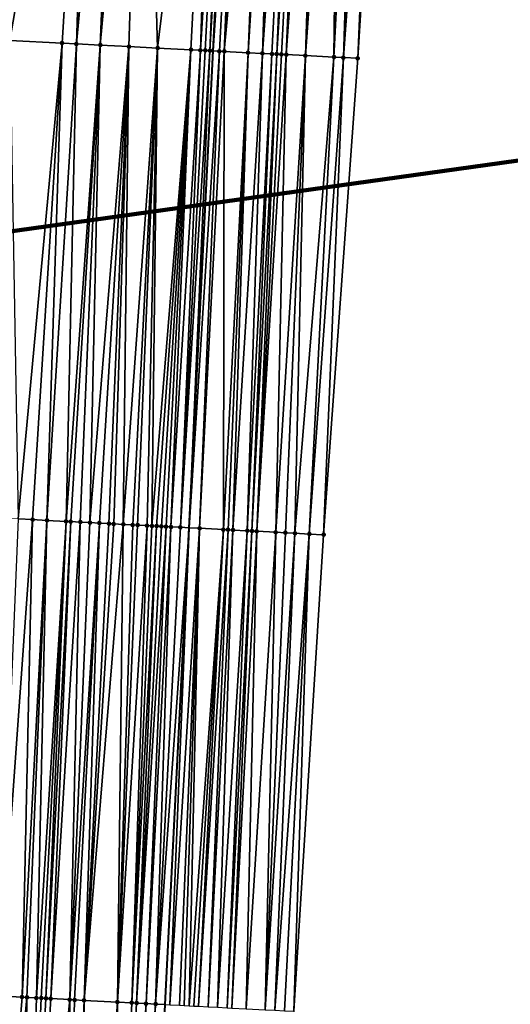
# Model space of a CAD drawing. Header units: feet. Extents: x 2004186 to 2014793, y 836912 to 864902.
# Tile 170 of 974: x 2010511 to 2010532, y 841769 to 841810. Entities that reach past the tile are written whole.
import ezdxf

# ---------------------------------------------------------------- set-up
doc = ezdxf.new("R2010")
doc.units = ezdxf.units.FT
doc.header["$LTSCALE"] = 100
doc.header["$MEASUREMENT"] = 0
for name, color, linetype, lineweight in [('EP_Travel Lane', 5, 'Continuous', 40), ('Notes', 4, 'Continuous', 0), ('Road Shots', 4, 'Continuous', 200), ('Road X-Section', 30, 'Continuous', 13)]:
    doc.layers.add(name, color=color, linetype=linetype, lineweight=lineweight)
doc.layers.add('I-77 SB_MM21-27-Surface-Border', color=7, linetype='Continuous')
doc.layers.add('I-77 SB_MM21-27-Surface-TIN', color=7, linetype='Continuous')

msp = doc.modelspace()

# ---------------------------------------------------------------- linework, layer by layer
at = {"layer": 'EP_Travel Lane'}
msp.add_polyline3d([(2010512.389956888, 841648.8604398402, 358.2527631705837), (2010513.059628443, 841668.8457007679, 358.6273583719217), (2010513.817168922, 841688.8283731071, 358.9902358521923), (2010514.664362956, 841708.8070385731, 359.3635789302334), (2010515.511542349, 841728.7853587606, 359.7578282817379), (2010516.40224822, 841748.5293330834, 360.1331206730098), (2010517.352439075, 841768.5183357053, 360.5391522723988), (2010518.366979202, 841788.4926020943, 360.9480341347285), (2010519.372874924, 841808.4726767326, 361.3052291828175), (2010520.369171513, 841828.4443629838, 361.6442191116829), (2010521.365498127, 841848.4166511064, 361.992101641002), (2010522.40383976, 841868.3528059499, 362.3405458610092), (2010523.537806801, 841888.276794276, 362.7361521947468), (2010524.726323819, 841908.2384196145, 363.0758949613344)], dxfattribs=at)
at = {"layer": 'I-77 SB_MM21-27-Surface-Border', "color": 3, "linetype": 'ByBlock', "lineweight": -2}
msp.add_polyline3d([(2010530.832939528, 841907.8877603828, 362.8346573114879), (2010530.272357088, 841887.8899247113, 362.4626457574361), (2010528.951062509, 841867.9996287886, 362.0951473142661), (2010527.093114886, 841848.1243017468, 361.7701368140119), (2010526.659667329, 841828.1230165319, 361.4076938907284), (2010525.427327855, 841808.1638303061, 361.0660562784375), (2010523.991211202, 841788.1999614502, 360.7262975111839), (2010522.752245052, 841768.2373724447, 360.3437606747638), (2010521.909171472, 841748.2382254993, 359.9364333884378), (2010521.254347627, 841728.5961471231, 359.5354573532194), (2010520.781033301, 841708.6052999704, 359.1347126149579), (2010520.10783213, 841688.621179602, 358.7488459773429), (2010519.434573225, 841668.6353454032, 358.3867053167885), (2010518.361549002, 841648.6632132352, 358.0293254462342)], dxfattribs=at)
at = {"layer": 'I-77 SB_MM21-27-Surface-TIN', "color": 128, "linetype": 'ByBlock', "lineweight": -2}
for points in [[(2010514.275909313, 841828.7575019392, 361.7608881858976), (2010510.880406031, 841828.9323105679, 361.8072283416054), (2010510.846460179, 841808.9110539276, 361.4477059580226)], [(2010514.275909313, 841828.7575019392, 361.7608881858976), (2010510.846460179, 841808.9110539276, 361.4477059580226), (2010513.043549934, 841808.7979307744, 361.4201624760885)], [(2010514.275909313, 841828.7575019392, 361.7608881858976), (2010513.043549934, 841808.7979307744, 361.4201624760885), (2010513.642757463, 841808.7671028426, 361.41129730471)], [(2010515.474325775, 841828.6958732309, 361.7404014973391), (2010514.275909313, 841828.7575019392, 361.7608881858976), (2010513.642757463, 841808.7671028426, 361.41129730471)], [(2010515.474325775, 841828.6958732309, 361.7404014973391), (2010513.642757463, 841808.7671028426, 361.41129730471), (2010514.641440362, 841808.7157941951, 361.3924776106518)], [(2010516.473009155, 841828.6445738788, 361.7198346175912), (2010515.474325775, 841828.6958732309, 361.7404014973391), (2010514.641440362, 841808.7157941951, 361.3924776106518)], [(2010516.473009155, 841828.6445738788, 361.7198346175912), (2010514.641440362, 841808.7157941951, 361.3924776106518), (2010515.83986059, 841808.6542383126, 361.369071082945)], [(2010516.473009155, 841828.6445738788, 361.7198346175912), (2010515.83986059, 841808.6542383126, 361.369071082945), (2010517.038282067, 841808.5927065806, 361.3442934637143)], [(2010519.469054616, 841828.490585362, 361.6635934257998), (2010516.473009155, 841828.6445738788, 361.7198346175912), (2010517.038282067, 841808.5927065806, 361.3442934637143)], [(2010519.469054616, 841828.490585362, 361.6635934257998), (2010517.038282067, 841808.5927065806, 361.3442934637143), (2010518.43643568, 841808.5208271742, 361.3206312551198)], [(2010519.469054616, 841828.490585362, 361.6635934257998), (2010518.43643568, 841808.5208271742, 361.3206312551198), (2010518.835912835, 841808.5003809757, 361.3087170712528)], [(2010520.068267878, 841828.4598682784, 361.6474796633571), (2010519.469054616, 841828.490585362, 361.6635934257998), (2010518.835912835, 841808.5003809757, 361.3087170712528)], [(2010520.068267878, 841828.4598682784, 361.6474796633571), (2010518.835912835, 841808.5003809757, 361.3087170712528), (2010519.035649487, 841808.4901206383, 361.3048741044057)], [(2010520.068267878, 841828.4598682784, 361.6474796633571), (2010519.035649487, 841808.4901206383, 361.3048741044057), (2010519.235383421, 841808.4798077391, 361.30401520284)], [(2010520.268003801, 841828.44959385, 361.6442448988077), (2010520.068267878, 841828.4598682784, 361.6474796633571), (2010519.235383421, 841808.4798077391, 361.30401520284)], [(2010520.268003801, 841828.44959385, 361.6442448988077), (2010519.235383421, 841808.4798077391, 361.30401520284), (2010520.369171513, 841828.4443629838, 361.6442191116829)], [(2010519.235383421, 841808.4798077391, 361.30401520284), (2010519.372874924, 841808.4726767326, 361.3052291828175), (2010520.369171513, 841828.4443629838, 361.6442191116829)], [(2010520.667470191, 841828.4289394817, 361.6441430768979), (2010520.369171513, 841828.4443629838, 361.6442191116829), (2010519.372874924, 841808.4726767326, 361.3052291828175)], [(2010520.667470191, 841828.4289394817, 361.6441430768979), (2010519.372874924, 841808.4726767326, 361.3052291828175), (2010519.634846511, 841808.4590895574, 361.3075422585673)], [(2010520.667470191, 841828.4289394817, 361.6441430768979), (2010519.634846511, 841808.4590895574, 361.3075422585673), (2010519.834581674, 841808.4488004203, 361.3053343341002)], [(2010520.867204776, 841828.4186391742, 361.6424701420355), (2010520.667470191, 841828.4289394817, 361.6441430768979), (2010519.834581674, 841808.4488004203, 361.3053343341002)], [(2010521.666156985, 841828.3777061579, 361.6195913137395), (2010520.867204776, 841828.4186391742, 361.6424701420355), (2010519.834581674, 841808.4488004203, 361.3053343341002)], [(2010521.666156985, 841828.3777061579, 361.6195913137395), (2010519.834581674, 841808.4488004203, 361.3053343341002), (2010520.833276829, 841808.3977287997, 361.2730579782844)], [(2010522.065632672, 841828.3572315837, 361.6086386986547), (2010521.666156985, 841828.3777061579, 361.6195913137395), (2010520.833276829, 841808.3977287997, 361.2730579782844)], [(2010522.065632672, 841828.3572315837, 361.6086386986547), (2010520.833276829, 841808.3977287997, 361.2730579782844), (2010521.432497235, 841808.3671498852, 361.2500554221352)], [(2010522.864590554, 841828.3164082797, 361.5791385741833), (2010522.065632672, 841828.3572315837, 361.6086386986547), (2010521.432497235, 841808.3671498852, 361.2500554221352)], [(2010522.864590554, 841828.3164082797, 361.5791385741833), (2010521.432497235, 841808.3671498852, 361.2500554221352), (2010521.831975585, 841808.34672681, 361.2368284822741)], [(2010522.864590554, 841828.3164082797, 361.5791385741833), (2010521.831975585, 841808.34672681, 361.2368284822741), (2010522.031718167, 841808.3365811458, 361.2264752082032)], [(2010523.264076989, 841828.2961415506, 361.5556422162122), (2010522.864590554, 841828.3164082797, 361.5791385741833), (2010522.031718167, 841808.3365811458, 361.2264752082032)], [(2010523.264076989, 841828.2961415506, 361.5556422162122), (2010522.031718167, 841808.3365811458, 361.2264752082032), (2010522.231465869, 841808.326534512, 361.2104996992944)], [(2010523.264076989, 841828.2961415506, 361.5556422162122), (2010522.231465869, 841808.326534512, 361.2104996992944), (2010522.431210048, 841808.3164197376, 361.1983927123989)], [(2010523.863298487, 841828.2655837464, 361.5299157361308), (2010523.264076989, 841828.2961415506, 361.5556422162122), (2010522.431210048, 841808.3164197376, 361.1983927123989)], [(2010523.863298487, 841828.2655837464, 361.5299157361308), (2010522.431210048, 841808.3164197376, 361.1983927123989), (2010523.23017726, 841808.2757768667, 361.1603981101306)], [(2010524.262779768, 841828.2452173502, 361.512434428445), (2010523.863298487, 841828.2655837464, 361.5299157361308), (2010523.23017726, 841808.2757768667, 361.1603981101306)], [(2010524.662263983, 841828.2249076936, 361.4915288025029), (2010524.262779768, 841828.2452173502, 361.512434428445), (2010523.23017726, 841808.2757768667, 361.1603981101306)], [(2010524.662263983, 841828.2249076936, 361.4915288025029), (2010523.23017726, 841808.2757768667, 361.1603981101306), (2010524.428622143, 841808.2146977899, 361.1099220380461)], [(2010525.461221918, 841828.1840853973, 361.4619678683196), (2010524.662263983, 841828.2249076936, 361.4915288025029), (2010524.428622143, 841808.2146977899, 361.1099220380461)], [(2010525.461221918, 841828.1840853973, 361.4619678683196), (2010524.428622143, 841808.2146977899, 361.1099220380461), (2010524.828105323, 841808.194368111, 361.091392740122)], [(2010525.860699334, 841828.1636442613, 361.4489972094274), (2010525.461221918, 841828.1840853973, 361.4619678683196), (2010524.828105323, 841808.194368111, 361.091392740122)], [(2010526.260182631, 841828.1433168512, 361.4291630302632), (2010525.860699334, 841828.1636442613, 361.4489972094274), (2010524.828105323, 841808.194368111, 361.091392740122)], [(2010526.260182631, 841828.1433168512, 361.4291630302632), (2010524.828105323, 841808.194368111, 361.091392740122), (2010525.427327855, 841808.1638303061, 361.0660562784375)], [(2010526.260182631, 841828.1433168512, 361.4291630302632), (2010525.427327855, 841808.1638303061, 361.0660562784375), (2010526.659667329, 841828.1230165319, 361.4076938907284)], [(2010513.043549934, 841808.7979307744, 361.4201624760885), (2010510.846460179, 841808.9110539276, 361.4477059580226), (2010511.208503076, 841788.8650726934, 361.0674045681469)], [(2010513.043549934, 841808.7979307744, 361.4201624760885), (2010511.208503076, 841788.8650726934, 361.0674045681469), (2010511.807692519, 841788.8338956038, 361.0580866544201)], [(2010513.043549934, 841808.7979307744, 361.4201624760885), (2010511.807692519, 841788.8338956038, 361.0580866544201), (2010512.406881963, 841788.8027185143, 361.0559677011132)], [(2010513.642757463, 841808.7671028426, 361.41129730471), (2010513.043549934, 841808.7979307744, 361.4201624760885), (2010512.406881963, 841788.8027185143, 361.0559677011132)], [(2010513.642757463, 841808.7671028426, 361.41129730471), (2010512.406881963, 841788.8027185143, 361.0559677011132), (2010513.205801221, 841788.7611490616, 361.0348346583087)], [(2010514.641440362, 841808.7157941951, 361.3924776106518), (2010513.642757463, 841808.7671028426, 361.41129730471), (2010513.205801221, 841788.7611490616, 361.0348346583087)], [(2010514.641440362, 841808.7157941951, 361.3924776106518), (2010513.205801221, 841788.7611490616, 361.0348346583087), (2010513.405531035, 841788.7507566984, 361.0320125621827)], [(2010514.641440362, 841808.7157941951, 361.3924776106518), (2010513.405531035, 841788.7507566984, 361.0320125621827), (2010513.804990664, 841788.7299719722, 361.0302194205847)], [(2010514.641440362, 841808.7157941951, 361.3924776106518), (2010513.804990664, 841788.7299719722, 361.0302194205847), (2010514.204450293, 841788.7091872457, 361.0230164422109)], [(2010515.83986059, 841808.6542383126, 361.369071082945), (2010514.641440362, 841808.7157941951, 361.3924776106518), (2010514.204450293, 841788.7091872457, 361.0230164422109)], [(2010515.83986059, 841808.6542383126, 361.369071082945), (2010514.204450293, 841788.7091872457, 361.0230164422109), (2010514.603909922, 841788.6884025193, 361.0136052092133)], [(2010515.83986059, 841808.6542383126, 361.369071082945), (2010514.603909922, 841788.6884025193, 361.0136052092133), (2010515.003369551, 841788.6676177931, 361.0118531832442)], [(2010515.83986059, 841808.6542383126, 361.369071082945), (2010515.003369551, 841788.6676177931, 361.0118531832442), (2010515.203099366, 841788.65722543, 361.0088675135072)], [(2010515.83986059, 841808.6542383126, 361.369071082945), (2010515.203099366, 841788.65722543, 361.0088675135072), (2010515.602558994, 841788.6364407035, 360.9971685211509)], [(2010517.038282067, 841808.5927065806, 361.3442934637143), (2010515.83986059, 841808.6542383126, 361.369071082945), (2010515.602558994, 841788.6364407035, 360.9971685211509)], [(2010517.038282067, 841808.5927065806, 361.3442934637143), (2010515.602558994, 841788.6364407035, 360.9971685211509), (2010516.002018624, 841788.6156559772, 360.9880400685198)], [(2010517.038282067, 841808.5927065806, 361.3442934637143), (2010516.002018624, 841788.6156559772, 360.9880400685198), (2010516.201748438, 841788.605263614, 360.9796222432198)], [(2010517.038282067, 841808.5927065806, 361.3442934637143), (2010516.201748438, 841788.605263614, 360.9796222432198), (2010516.601208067, 841788.5844788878, 360.9708266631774)], [(2010517.038282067, 841808.5927065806, 361.3442934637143), (2010516.601208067, 841788.5844788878, 360.9708266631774), (2010516.800937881, 841788.5740865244, 360.9685744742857)], [(2010518.43643568, 841808.5208271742, 361.3206312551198), (2010517.038282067, 841808.5927065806, 361.3442934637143), (2010516.800937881, 841788.5740865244, 360.9685744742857)], [(2010518.43643568, 841808.5208271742, 361.3206312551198), (2010516.800937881, 841788.5740865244, 360.9685744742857), (2010517.000667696, 841788.5636941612, 360.9688775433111)], [(2010518.43643568, 841808.5208271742, 361.3206312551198), (2010517.000667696, 841788.5636941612, 360.9688775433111), (2010517.20039751, 841788.5533017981, 360.9719009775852)], [(2010518.43643568, 841808.5208271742, 361.3206312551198), (2010517.20039751, 841788.5533017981, 360.9719009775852), (2010517.400127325, 841788.542909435, 360.9724734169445)], [(2010518.43643568, 841808.5208271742, 361.3206312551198), (2010517.400127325, 841788.542909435, 360.9724734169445), (2010517.59985714, 841788.5325170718, 360.9706297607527)], [(2010518.835912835, 841808.5003809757, 361.3087170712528), (2010518.43643568, 841808.5208271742, 361.3206312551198), (2010517.59985714, 841788.5325170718, 360.9706297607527)], [(2010518.835912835, 841808.5003809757, 361.3087170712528), (2010517.59985714, 841788.5325170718, 360.9706297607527), (2010517.999316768, 841788.5117323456, 360.9601705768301)], [(2010519.035649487, 841808.4901206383, 361.3048741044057), (2010518.835912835, 841808.5003809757, 361.3087170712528), (2010517.999316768, 841788.5117323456, 360.9601705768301)], [(2010519.235383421, 841808.4798077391, 361.30401520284), (2010519.035649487, 841808.4901206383, 361.3048741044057), (2010517.999316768, 841788.5117323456, 360.9601705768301)], [(2010519.235383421, 841808.4798077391, 361.30401520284), (2010517.999316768, 841788.5117323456, 360.9601705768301), (2010518.366979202, 841788.4926020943, 360.9480341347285)], [(2010519.235383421, 841808.4798077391, 361.30401520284), (2010518.366979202, 841788.4926020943, 360.9480341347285), (2010519.372874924, 841808.4726767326, 361.3052291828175)], [(2010519.634846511, 841808.4590895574, 361.3075422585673), (2010519.372874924, 841808.4726767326, 361.3052291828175), (2010518.366979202, 841788.4926020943, 360.9480341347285)], [(2010519.634846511, 841808.4590895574, 361.3075422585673), (2010518.366979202, 841788.4926020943, 360.9480341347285), (2010518.798236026, 841788.4701628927, 360.9337984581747)], [(2010519.834581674, 841808.4488004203, 361.3053343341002), (2010519.634846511, 841808.4590895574, 361.3075422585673), (2010518.798236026, 841788.4701628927, 360.9337984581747)], [(2010519.834581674, 841808.4488004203, 361.3053343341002), (2010518.798236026, 841788.4701628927, 360.9337984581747), (2010519.796885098, 841788.4182010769, 360.8922399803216)], [(2010520.833276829, 841808.3977287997, 361.2730579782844), (2010519.834581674, 841808.4488004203, 361.3053343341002), (2010519.796885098, 841788.4182010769, 360.8922399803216)], [(2010520.833276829, 841808.3977287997, 361.2730579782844), (2010519.796885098, 841788.4182010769, 360.8922399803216), (2010519.996614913, 841788.4078087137, 360.8825547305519)], [(2010520.833276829, 841808.3977287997, 361.2730579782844), (2010519.996614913, 841788.4078087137, 360.8825547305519), (2010520.196344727, 841788.3974163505, 360.8772987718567)], [(2010521.432497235, 841808.3671498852, 361.2500554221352), (2010520.833276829, 841808.3977287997, 361.2730579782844), (2010520.196344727, 841788.3974163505, 360.8772987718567)], [(2010521.432497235, 841808.3671498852, 361.2500554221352), (2010520.196344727, 841788.3974163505, 360.8772987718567), (2010520.795534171, 841788.366239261, 360.8764575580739)], [(2010521.831975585, 841808.34672681, 361.2368284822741), (2010521.432497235, 841808.3671498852, 361.2500554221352), (2010520.795534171, 841788.366239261, 360.8764575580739)], [(2010521.831975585, 841808.34672681, 361.2368284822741), (2010520.795534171, 841788.366239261, 360.8764575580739), (2010520.995263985, 841788.3558468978, 360.8717587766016)], [(2010522.031718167, 841808.3365811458, 361.2264752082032), (2010521.831975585, 841808.34672681, 361.2368284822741), (2010520.995263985, 841788.3558468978, 360.8717587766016)], [(2010522.031718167, 841808.3365811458, 361.2264752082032), (2010520.995263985, 841788.3558468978, 360.8717587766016), (2010521.1949938, 841788.3454545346, 360.8640181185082)], [(2010522.231465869, 841808.326534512, 361.2104996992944), (2010522.031718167, 841808.3365811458, 361.2264752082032), (2010521.1949938, 841788.3454545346, 360.8640181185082)], [(2010522.431210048, 841808.3164197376, 361.1983927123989), (2010522.231465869, 841808.326534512, 361.2104996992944), (2010521.1949938, 841788.3454545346, 360.8640181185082)], [(2010522.431210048, 841808.3164197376, 361.1983927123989), (2010521.1949938, 841788.3454545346, 360.8640181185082), (2010521.993913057, 841788.3038850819, 360.8144881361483)], [(2010523.23017726, 841808.2757768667, 361.1603981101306), (2010522.431210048, 841808.3164197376, 361.1983927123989), (2010521.993913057, 841788.3038850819, 360.8144881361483)], [(2010523.23017726, 841808.2757768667, 361.1603981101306), (2010521.993913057, 841788.3038850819, 360.8144881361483), (2010522.393372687, 841788.2831003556, 360.7967297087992)], [(2010523.23017726, 841808.2757768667, 361.1603981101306), (2010522.393372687, 841788.2831003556, 360.7967297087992), (2010522.792832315, 841788.2623156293, 360.7727140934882)], [(2010524.428622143, 841808.2146977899, 361.1099220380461), (2010523.23017726, 841808.2757768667, 361.1603981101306), (2010522.792832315, 841788.2623156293, 360.7727140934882)], [(2010524.428622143, 841808.2146977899, 361.1099220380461), (2010522.792832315, 841788.2623156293, 360.7727140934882), (2010523.392021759, 841788.2311385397, 360.7533687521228)], [(2010524.828105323, 841808.194368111, 361.091392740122), (2010524.428622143, 841808.2146977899, 361.1099220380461), (2010523.392021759, 841788.2311385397, 360.7533687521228)], [(2010524.828105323, 841808.194368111, 361.091392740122), (2010523.392021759, 841788.2311385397, 360.7533687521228), (2010523.991211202, 841788.1999614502, 360.7262975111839)], [(2010524.828105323, 841808.194368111, 361.091392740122), (2010523.991211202, 841788.1999614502, 360.7262975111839), (2010525.427327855, 841808.1638303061, 361.0660562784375)], [(2010511.807692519, 841788.8338956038, 361.0580866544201), (2010511.208503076, 841788.8650726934, 361.0674045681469), (2010510.368996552, 841768.8816989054, 360.6766401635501)], [(2010511.807692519, 841788.8338956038, 361.0580866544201), (2010510.368996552, 841768.8816989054, 360.6766401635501), (2010511.367645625, 841768.8297370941, 360.6614605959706)], [(2010512.406881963, 841788.8027185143, 361.0559677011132), (2010511.807692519, 841788.8338956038, 361.0580866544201), (2010511.367645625, 841768.8297370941, 360.6614605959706)], [(2010512.406881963, 841788.8027185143, 361.0559677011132), (2010511.367645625, 841768.8297370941, 360.6614605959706), (2010511.567375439, 841768.8193447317, 360.6568421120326)], [(2010512.406881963, 841788.8027185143, 361.0559677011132), (2010511.567375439, 841768.8193447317, 360.6568421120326), (2010511.966835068, 841768.7985600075, 360.652011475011)], [(2010513.205801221, 841788.7611490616, 361.0348346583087), (2010512.406881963, 841788.8027185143, 361.0559677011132), (2010511.966835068, 841768.7985600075, 360.652011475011)], [(2010513.205801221, 841788.7611490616, 361.0348346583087), (2010511.966835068, 841768.7985600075, 360.652011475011), (2010512.166564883, 841768.7881676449, 360.6438324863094)], [(2010513.205801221, 841788.7611490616, 361.0348346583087), (2010512.166564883, 841768.7881676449, 360.6438324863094), (2010512.366294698, 841768.7777752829, 360.6395193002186)], [(2010513.405531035, 841788.7507566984, 361.0320125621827), (2010513.205801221, 841788.7611490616, 361.0348346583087), (2010512.366294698, 841768.7777752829, 360.6395193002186)], [(2010513.405531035, 841788.7507566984, 361.0320125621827), (2010512.366294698, 841768.7777752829, 360.6395193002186), (2010512.566024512, 841768.7673829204, 360.6402040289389)], [(2010513.804990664, 841788.7299719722, 361.0302194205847), (2010513.405531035, 841788.7507566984, 361.0320125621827), (2010512.566024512, 841768.7673829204, 360.6402040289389)], [(2010513.804990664, 841788.7299719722, 361.0302194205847), (2010512.566024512, 841768.7673829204, 360.6402040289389), (2010513.36494377, 841768.7258134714, 360.6265648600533)], [(2010514.204450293, 841788.7091872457, 361.0230164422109), (2010513.804990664, 841788.7299719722, 361.0302194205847), (2010513.36494377, 841768.7258134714, 360.6265648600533)], [(2010514.603909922, 841788.6884025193, 361.0136052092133), (2010514.204450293, 841788.7091872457, 361.0230164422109), (2010513.36494377, 841768.7258134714, 360.6265648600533)], [(2010514.603909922, 841788.6884025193, 361.0136052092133), (2010513.36494377, 841768.7258134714, 360.6265648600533), (2010513.564673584, 841768.715421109, 360.6215867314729)], [(2010514.603909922, 841788.6884025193, 361.0136052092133), (2010513.564673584, 841768.715421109, 360.6215867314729), (2010513.964133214, 841768.6946363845, 360.6170248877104)], [(2010515.003369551, 841788.6676177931, 361.0118531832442), (2010514.603909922, 841788.6884025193, 361.0136052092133), (2010513.964133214, 841768.6946363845, 360.6170248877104)], [(2010515.203099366, 841788.65722543, 361.0088675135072), (2010515.003369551, 841788.6676177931, 361.0118531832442), (2010513.964133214, 841768.6946363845, 360.6170248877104)], [(2010515.602558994, 841788.6364407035, 360.9971685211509), (2010515.203099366, 841788.65722543, 361.0088675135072), (2010513.964133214, 841768.6946363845, 360.6170248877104)], [(2010515.602558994, 841788.6364407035, 360.9971685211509), (2010513.964133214, 841768.6946363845, 360.6170248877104), (2010515.362241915, 841768.6218898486, 360.5877065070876)], [(2010516.002018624, 841788.6156559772, 360.9880400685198), (2010515.602558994, 841788.6364407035, 360.9971685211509), (2010515.362241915, 841768.6218898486, 360.5877065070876)], [(2010516.201748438, 841788.605263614, 360.9796222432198), (2010516.002018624, 841788.6156559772, 360.9880400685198), (2010515.362241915, 841768.6218898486, 360.5877065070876)], [(2010516.601208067, 841788.5844788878, 360.9708266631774), (2010516.201748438, 841788.605263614, 360.9796222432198), (2010515.362241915, 841768.6218898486, 360.5877065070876)], [(2010516.601208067, 841788.5844788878, 360.9708266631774), (2010515.362241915, 841768.6218898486, 360.5877065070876), (2010515.961431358, 841768.590712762, 360.5758699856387)], [(2010516.800937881, 841788.5740865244, 360.9685744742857), (2010516.601208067, 841788.5844788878, 360.9708266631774), (2010515.961431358, 841768.590712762, 360.5758699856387)], [(2010517.000667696, 841788.5636941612, 360.9688775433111), (2010516.800937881, 841788.5740865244, 360.9685744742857), (2010515.961431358, 841768.590712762, 360.5758699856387)], [(2010517.000667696, 841788.5636941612, 360.9688775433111), (2010515.961431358, 841768.590712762, 360.5758699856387), (2010516.161161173, 841768.5803203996, 360.5707767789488)], [(2010517.20039751, 841788.5533017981, 360.9719009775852), (2010517.000667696, 841788.5636941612, 360.9688775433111), (2010516.161161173, 841768.5803203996, 360.5707767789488)], [(2010517.400127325, 841788.542909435, 360.9724734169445), (2010517.20039751, 841788.5533017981, 360.9719009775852), (2010516.161161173, 841768.5803203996, 360.5707767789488)], [(2010517.400127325, 841788.542909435, 360.9724734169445), (2010516.161161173, 841768.5803203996, 360.5707767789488), (2010516.560620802, 841768.559535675, 360.5654295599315)], [(2010517.59985714, 841788.5325170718, 360.9706297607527), (2010517.400127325, 841788.542909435, 360.9724734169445), (2010516.560620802, 841768.559535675, 360.5654295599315)], [(2010517.59985714, 841788.5325170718, 360.9706297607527), (2010516.560620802, 841768.559535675, 360.5654295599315), (2010516.960080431, 841768.5387509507, 360.5506672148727)], [(2010517.999316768, 841788.5117323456, 360.9601705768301), (2010517.59985714, 841788.5325170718, 360.9706297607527), (2010516.960080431, 841768.5387509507, 360.5506672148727)], [(2010517.999316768, 841788.5117323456, 360.9601705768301), (2010516.960080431, 841768.5387509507, 360.5506672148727), (2010518.366979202, 841788.4926020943, 360.9480341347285)], [(2010516.960080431, 841768.5387509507, 360.5506672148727), (2010517.352439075, 841768.5183357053, 360.5391522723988), (2010518.366979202, 841788.4926020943, 360.9480341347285)], [(2010517.35954006, 841768.5179662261, 360.5389438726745), (2010518.366979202, 841788.4926020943, 360.9480341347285), (2010517.352439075, 841768.5183357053, 360.5391522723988)], [(2010517.559269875, 841768.5075738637, 360.5359868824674), (2010518.366979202, 841788.4926020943, 360.9480341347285), (2010517.35954006, 841768.5179662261, 360.5389438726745)], [(2010518.798236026, 841788.4701628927, 360.9337984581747), (2010518.366979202, 841788.4926020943, 360.9480341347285), (2010517.559269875, 841768.5075738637, 360.5359868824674)], [(2010518.798236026, 841788.4701628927, 360.9337984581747), (2010517.559269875, 841768.5075738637, 360.5359868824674), (2010517.958729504, 841768.4867891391, 360.5361142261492)], [(2010518.798236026, 841788.4701628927, 360.9337984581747), (2010517.958729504, 841768.4867891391, 360.5361142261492), (2010518.158459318, 841768.4763967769, 360.5337857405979)], [(2010518.798236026, 841788.4701628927, 360.9337984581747), (2010518.158459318, 841768.4763967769, 360.5337857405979), (2010518.358189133, 841768.4660044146, 360.5255385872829)], [(2010519.796885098, 841788.4182010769, 360.8922399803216), (2010518.798236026, 841788.4701628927, 360.9337984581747), (2010518.358189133, 841768.4660044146, 360.5255385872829)], [(2010519.796885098, 841788.4182010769, 360.8922399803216), (2010518.358189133, 841768.4660044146, 360.5255385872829), (2010518.557918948, 841768.4556120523, 360.5124703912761)], [(2010519.796885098, 841788.4182010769, 360.8922399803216), (2010518.557918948, 841768.4556120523, 360.5124703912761), (2010518.757648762, 841768.4452196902, 360.502880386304)], [(2010519.996614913, 841788.4078087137, 360.8825547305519), (2010519.796885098, 841788.4182010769, 360.8922399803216), (2010518.757648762, 841768.4452196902, 360.502880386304)], [(2010519.996614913, 841788.4078087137, 360.8825547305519), (2010518.757648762, 841768.4452196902, 360.502880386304), (2010519.157108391, 841768.4244349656, 360.4917606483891)], [(2010520.196344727, 841788.3974163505, 360.8772987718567), (2010519.996614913, 841788.4078087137, 360.8825547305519), (2010519.157108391, 841768.4244349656, 360.4917606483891)], [(2010520.196344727, 841788.3974163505, 360.8772987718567), (2010519.157108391, 841768.4244349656, 360.4917606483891), (2010519.55656802, 841768.4036502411, 360.4756296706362)], [(2010520.795534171, 841788.366239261, 360.8764575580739), (2010520.196344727, 841788.3974163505, 360.8772987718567), (2010519.55656802, 841768.4036502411, 360.4756296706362)], [(2010520.795534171, 841788.366239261, 360.8764575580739), (2010519.55656802, 841768.4036502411, 360.4756296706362), (2010519.956027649, 841768.3828655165, 360.4689920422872)], [(2010520.995263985, 841788.3558468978, 360.8717587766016), (2010520.795534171, 841788.366239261, 360.8764575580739), (2010519.956027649, 841768.3828655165, 360.4689920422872)], [(2010520.995263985, 841788.3558468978, 360.8717587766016), (2010519.956027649, 841768.3828655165, 360.4689920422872), (2010520.155757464, 841768.3724731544, 360.4593560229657)], [(2010521.1949938, 841788.3454545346, 360.8640181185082), (2010520.995263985, 841788.3558468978, 360.8717587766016), (2010520.155757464, 841768.3724731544, 360.4593560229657)], [(2010521.1949938, 841788.3454545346, 360.8640181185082), (2010520.155757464, 841768.3724731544, 360.4593560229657), (2010520.754946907, 841768.3412960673, 360.426952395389)], [(2010521.993913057, 841788.3038850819, 360.8144881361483), (2010521.1949938, 841788.3454545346, 360.8640181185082), (2010520.754946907, 841768.3412960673, 360.426952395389)], [(2010521.993913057, 841788.3038850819, 360.8144881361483), (2010520.754946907, 841768.3412960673, 360.426952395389), (2010521.553866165, 841768.2997266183, 360.3913284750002)], [(2010522.393372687, 841788.2831003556, 360.7967297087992), (2010521.993913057, 841788.3038850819, 360.8144881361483), (2010521.553866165, 841768.2997266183, 360.3913284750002)], [(2010522.792832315, 841788.2623156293, 360.7727140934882), (2010522.393372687, 841788.2831003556, 360.7967297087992), (2010521.553866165, 841768.2997266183, 360.3913284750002)], [(2010522.792832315, 841788.2623156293, 360.7727140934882), (2010521.553866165, 841768.2997266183, 360.3913284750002), (2010521.953325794, 841768.2789418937, 360.3782746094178)], [(2010523.392021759, 841788.2311385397, 360.7533687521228), (2010522.792832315, 841788.2623156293, 360.7727140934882), (2010521.953325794, 841768.2789418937, 360.3782746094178)], [(2010523.392021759, 841788.2311385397, 360.7533687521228), (2010521.953325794, 841768.2789418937, 360.3782746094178), (2010522.352785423, 841768.2581571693, 360.3598207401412)], [(2010523.392021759, 841788.2311385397, 360.7533687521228), (2010522.352785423, 841768.2581571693, 360.3598207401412), (2010522.752245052, 841768.2373724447, 360.3437606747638)], [(2010523.392021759, 841788.2311385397, 360.7533687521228), (2010522.752245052, 841768.2373724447, 360.3437606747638), (2010523.991211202, 841788.1999614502, 360.7262975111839)], [(2010509.72628133, 841748.8841618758, 360.2755456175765), (2010511.367645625, 841768.8297370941, 360.6614605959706), (2010510.368996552, 841768.8816989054, 360.6766401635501)], [(2010509.72628133, 841748.8841618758, 360.2755456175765), (2010511.567375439, 841768.8193447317, 360.6568421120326), (2010511.367645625, 841768.8297370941, 360.6614605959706)], [(2010511.324017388, 841748.799075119, 360.2497880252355), (2010511.567375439, 841768.8193447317, 360.6568421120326), (2010509.72628133, 841748.8841618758, 360.2755456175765)], [(2010511.324017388, 841748.799075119, 360.2497880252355), (2010511.966835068, 841768.7985600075, 360.652011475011), (2010511.567375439, 841768.8193447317, 360.6568421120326)], [(2010511.324017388, 841748.799075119, 360.2497880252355), (2010512.166564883, 841768.7881676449, 360.6438324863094), (2010511.966835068, 841768.7985600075, 360.652011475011)], [(2010511.324017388, 841748.799075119, 360.2497880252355), (2010512.366294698, 841768.7777752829, 360.6395193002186), (2010512.166564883, 841768.7881676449, 360.6438324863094)], [(2010511.324017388, 841748.799075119, 360.2497880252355), (2010512.566024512, 841768.7673829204, 360.6402040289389), (2010512.366294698, 841768.7777752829, 360.6395193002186)], [(2010511.324017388, 841748.799075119, 360.2497880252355), (2010513.36494377, 841768.7258134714, 360.6265648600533), (2010512.566024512, 841768.7673829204, 360.6402040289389)], [(2010513.121476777, 841748.7034705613, 360.2149001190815), (2010513.36494377, 841768.7258134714, 360.6265648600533), (2010511.324017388, 841748.799075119, 360.2497880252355)], [(2010513.121476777, 841748.7034705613, 360.2149001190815), (2010513.564673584, 841768.715421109, 360.6215867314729), (2010513.36494377, 841768.7258134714, 360.6265648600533)], [(2010513.121476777, 841748.7034705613, 360.2149001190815), (2010513.964133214, 841768.6946363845, 360.6170248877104), (2010513.564673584, 841768.715421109, 360.6215867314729)], [(2010513.920348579, 841748.6609976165, 360.1984946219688), (2010513.964133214, 841768.6946363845, 360.6170248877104), (2010513.121476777, 841748.7034705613, 360.2149001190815)], [(2010513.920348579, 841748.6609976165, 360.1984946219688), (2010515.362241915, 841768.6218898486, 360.5877065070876), (2010513.964133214, 841768.6946363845, 360.6170248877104)], [(2010515.118658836, 841748.5973358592, 360.1714999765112), (2010515.362241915, 841768.6218898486, 360.5877065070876), (2010513.920348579, 841748.6609976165, 360.1984946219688)], [(2010515.118658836, 841748.5973358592, 360.1714999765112), (2010515.961431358, 841768.590712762, 360.5758699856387), (2010515.362241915, 841768.6218898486, 360.5877065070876)], [(2010515.118658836, 841748.5973358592, 360.1714999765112), (2010516.161161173, 841768.5803203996, 360.5707767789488), (2010515.961431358, 841768.590712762, 360.5758699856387)], [(2010515.118658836, 841748.5973358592, 360.1714999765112), (2010516.560620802, 841768.559535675, 360.5654295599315), (2010516.161161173, 841768.5803203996, 360.5707767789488)], [(2010515.518095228, 841748.576108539, 360.1628389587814), (2010516.560620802, 841768.559535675, 360.5654295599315), (2010515.118658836, 841748.5973358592, 360.1714999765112)], [(2010515.518095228, 841748.576108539, 360.1628389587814), (2010516.960080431, 841768.5387509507, 360.5506672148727), (2010516.560620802, 841768.559535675, 360.5654295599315)], [(2010516.117259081, 841748.5444405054, 360.1411877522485), (2010516.960080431, 841768.5387509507, 360.5506672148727), (2010515.518095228, 841748.576108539, 360.1628389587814)], [(2010516.117259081, 841748.5444405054, 360.1411877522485), (2010517.352439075, 841768.5183357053, 360.5391522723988), (2010516.960080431, 841768.5387509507, 360.5506672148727)]]:
    msp.add_3dface(points, dxfattribs=at)
at = {"layer": 'Notes', "lineweight": 100, "elevation": -9435.34587998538, "flags": 128}
msp.add_lwpolyline([(2010414.212819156, 841790.1360874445), (2010492.141100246, 841798.2961261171), (2010562.163469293, 841808.0662396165), (2010606.799242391, 841816.1614765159), (2010667.754970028, 841828.304331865), (2010725.701768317, 841841.4640765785)], dxfattribs=at)
at = {"layer": 'Road Shots', "lineweight": 100}
for p in [(2010513.043549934, 841808.7979307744, 361.4201624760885), (2010513.642757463, 841808.7671028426, 361.41129730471), (2010514.641440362, 841808.7157941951, 361.3924776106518), (2010515.83986059, 841808.6542383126, 361.369071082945), (2010517.038282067, 841808.5927065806, 361.3442934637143), (2010518.43643568, 841808.5208271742, 361.3206312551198), (2010518.835912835, 841808.5003809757, 361.3087170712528), (2010519.035649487, 841808.4901206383, 361.3048741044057), (2010519.235383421, 841808.4798077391, 361.30401520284), (2010519.634846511, 841808.4590895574, 361.3075422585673), (2010519.834581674, 841808.4488004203, 361.3053343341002), (2010520.833276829, 841808.3977287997, 361.2730579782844), (2010521.432497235, 841808.3671498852, 361.2500554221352), (2010521.831975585, 841808.34672681, 361.2368284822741), (2010522.031718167, 841808.3365811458, 361.2264752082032), (2010522.231465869, 841808.326534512, 361.2104996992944), (2010522.431210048, 841808.3164197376, 361.1983927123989), (2010523.23017726, 841808.2757768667, 361.1603981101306), (2010524.428622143, 841808.2146977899, 361.1099220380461), (2010524.828105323, 841808.194368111, 361.091392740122), (2010525.427327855, 841808.1638303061, 361.0660562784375), (2010511.807692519, 841788.8338956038, 361.0580866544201), (2010512.406881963, 841788.8027185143, 361.0559677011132), (2010513.205801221, 841788.7611490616, 361.0348346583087), (2010513.405531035, 841788.7507566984, 361.0320125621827), (2010513.804990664, 841788.7299719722, 361.0302194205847), (2010514.204450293, 841788.7091872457, 361.0230164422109), (2010514.603909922, 841788.6884025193, 361.0136052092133), (2010515.003369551, 841788.6676177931, 361.0118531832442), (2010515.203099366, 841788.65722543, 361.0088675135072), (2010515.602558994, 841788.6364407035, 360.9971685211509), (2010516.002018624, 841788.6156559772, 360.9880400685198), (2010516.201748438, 841788.605263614, 360.9796222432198), (2010516.601208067, 841788.5844788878, 360.9708266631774), (2010516.800937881, 841788.5740865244, 360.9685744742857), (2010517.000667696, 841788.5636941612, 360.9688775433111), (2010517.20039751, 841788.5533017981, 360.9719009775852), (2010517.400127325, 841788.542909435, 360.9724734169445), (2010517.59985714, 841788.5325170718, 360.9706297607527), (2010517.999316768, 841788.5117323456, 360.9601705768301), (2010518.798236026, 841788.4701628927, 360.9337984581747), (2010519.796885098, 841788.4182010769, 360.8922399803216), (2010519.996614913, 841788.4078087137, 360.8825547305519), (2010520.196344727, 841788.3974163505, 360.8772987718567), (2010520.795534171, 841788.366239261, 360.8764575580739), (2010520.995263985, 841788.3558468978, 360.8717587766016), (2010521.1949938, 841788.3454545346, 360.8640181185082), (2010521.993913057, 841788.3038850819, 360.8144881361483), (2010522.393372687, 841788.2831003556, 360.7967297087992), (2010522.792832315, 841788.2623156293, 360.7727140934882), (2010523.392021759, 841788.2311385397, 360.7533687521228), (2010523.991211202, 841788.1999614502, 360.7262975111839), (2010511.367645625, 841768.8297370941, 360.6614605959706), (2010511.567375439, 841768.8193447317, 360.6568421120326), (2010511.966835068, 841768.7985600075, 360.652011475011), (2010512.166564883, 841768.7881676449, 360.6438324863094), (2010512.366294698, 841768.7777752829, 360.6395193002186), (2010512.566024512, 841768.7673829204, 360.6402040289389), (2010513.36494377, 841768.7258134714, 360.6265648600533), (2010513.564673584, 841768.715421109, 360.6215867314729), (2010513.964133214, 841768.6946363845, 360.6170248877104), (2010515.362241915, 841768.6218898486, 360.5877065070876), (2010515.961431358, 841768.590712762, 360.5758699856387), (2010516.161161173, 841768.5803203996, 360.5707767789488), (2010516.560620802, 841768.559535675, 360.5654295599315), (2010516.960080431, 841768.5387509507, 360.5506672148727)]:
    msp.add_point(p, dxfattribs=at)
at = {"layer": 'Road X-Section', "extrusion": (0.05163210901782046, 0.998510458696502, 0.01763488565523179), "elevation": 944368.2912061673, "flags": 128}
msp.add_lwpolyline([(-1964323.608727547, -16294.41855271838), (-1964325.608727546, -16294.46096750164), (-1964326.608727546, -16294.47469270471), (-1964327.208727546, -16294.49485453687), (-1964327.408727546, -16294.4980586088), (-1964327.808727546, -16294.50023960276), (-1964328.208727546, -16294.50766995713), (-1964328.808727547, -16294.52305595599), (-1964329.008727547, -16294.53120466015), (-1964329.408727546, -16294.55472028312), (-1964329.608727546, -16294.56490799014), (-1964329.808727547, -16294.57249309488), (-1964330.208727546, -16294.58138132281), (-1964331.008727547, -16294.58836979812), (-1964331.808727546, -16294.60187494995), (-1964333.608727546, -16294.62170082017), (-1964334.808727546, -16294.63406844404), (-1964335.208727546, -16294.63660003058), (-1964336.208727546, -16294.64974541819), (-1964338.208727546, -16294.66337308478), (-1964339.608727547, -16294.66771700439), (-1964341.008727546, -16294.66411874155), (-1964341.408727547, -16294.66733330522), (-1964342.208727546, -16294.67869790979), (-1964343.408727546, -16294.68750152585), (-1964345.208727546, -16294.71951097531), (-1964346.408727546, -16294.73553354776), (-1964348.408727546, -16294.76430363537), (-1964350.208727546, -16294.79751982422), (-1964351.608727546, -16294.81837635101), (-1964352.808727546, -16294.83813235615), (-1964353.408727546, -16294.84555487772), (-1964354.008727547, -16294.85413490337), (-1964354.608727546, -16294.86928961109), (-1964355.608727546, -16294.88826952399), (-1964357.208727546, -16294.91309384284), (-1964359.408727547, -16294.94064160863), (-1964360.008727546, -16294.94950815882), (-1964361.008727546, -16294.96833077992), (-1964362.208727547, -16294.99174094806), (-1964363.408727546, -16295.01652242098), (-1964364.808727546, -16295.04018830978), (-1964365.208727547, -16295.05210434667), (-1964365.408727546, -16295.05594791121), (-1964365.608727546, -16295.05680694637), (-1964366.008727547, -16295.05327934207), (-1964366.208727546, -16295.05548760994), (-1964367.208727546, -16295.08776898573), (-1964367.808727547, -16295.11077511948), (-1964368.208727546, -16295.12400411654), (-1964368.408727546, -16295.13435900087), (-1964368.608727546, -16295.15033699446), (-1964368.808727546, -16295.16244586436), (-1964369.608727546, -16295.20044637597), (-1964370.808727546, -16295.25093029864), (-1964371.208727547, -16295.26946247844), (-1964371.808727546, -16295.29480288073)], dxfattribs=at)
at = {"layer": 'Road X-Section', "extrusion": (-0.05196181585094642, -0.9986490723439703, 8.825793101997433e-10), "elevation": -945121.4823965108, "flags": 128}
msp.add_lwpolyline([(1964020.075316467, 361.5695278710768), (1964020.475316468, 361.562158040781), (1964020.875316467, 361.5470345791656), (1964021.075316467, 361.5391710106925), (1964021.275316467, 361.5339374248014), (1964021.475316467, 361.531515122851), (1964022.275316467, 361.5361310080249), (1964022.475316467, 361.5337070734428), (1964023.075316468, 361.5163301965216), (1964023.475316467, 361.5052472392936), (1964023.875316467, 361.5007366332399), (1964024.275316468, 361.5007966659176), (1964024.475316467, 361.4963042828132), (1964024.875316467, 361.4799093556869), (1964025.275316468, 361.4602619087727), (1964025.675316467, 361.4451669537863), (1964026.075316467, 361.4342347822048), (1964026.275316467, 361.4313618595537), (1964026.675316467, 361.4339737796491), (1964027.075316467, 361.4414918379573), (1964027.275316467, 361.4432532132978), (1964027.475316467, 361.4414879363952), (1964027.675316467, 361.4344837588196), (1964028.075316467, 361.4121432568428), (1964028.275316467, 361.4038539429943), (1964028.475316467, 361.3984625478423), (1964028.675316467, 361.3957006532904), (1964029.075316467, 361.3963044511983), (1964029.275316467, 361.3975419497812), (1964029.675316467, 361.3916129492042), (1964029.875316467, 361.3878365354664), (1964030.475316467, 361.3866510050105), (1964030.875316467, 361.382524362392), (1964031.475316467, 361.385805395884), (1964031.675316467, 361.3844122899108), (1964032.075316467, 361.3760190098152), (1964032.475316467, 361.3645072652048), (1964033.075316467, 361.3534367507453), (1964033.675316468, 361.347959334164), (1964034.075316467, 361.3373108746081), (1964034.275316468, 361.3355057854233), (1964034.675316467, 361.3421604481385), (1964035.075316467, 361.3409193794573), (1964035.675316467, 361.3350386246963), (1964036.275316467, 361.3253554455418), (1964036.675316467, 361.3271485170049), (1964036.875316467, 361.325017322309), (1964037.475316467, 361.3143503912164), (1964038.275316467, 361.3064099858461), (1964038.475316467, 361.305977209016), (1964038.875316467, 361.3111010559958), (1964039.075316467, 361.311113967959), (1964039.475316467, 361.3054281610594), (1964039.875316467, 361.3028225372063), (1964040.475316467, 361.2920017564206), (1964040.675316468, 361.2907142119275), (1964041.075316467, 361.2919742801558), (1964041.275316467, 361.2903284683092), (1964041.675316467, 361.2807049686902), (1964042.675316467, 361.2477850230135), (1964043.075316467, 361.2428073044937), (1964043.675316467, 361.2407669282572), (1964043.875316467, 361.2373113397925), (1964044.075316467, 361.2359409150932), (1964044.475316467, 361.2372513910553), (1964044.675316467, 361.2341930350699), (1964045.275316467, 361.2165969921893), (1964046.075316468, 361.1996779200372), (1964046.275316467, 361.1978744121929), (1964046.475316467, 361.1929423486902), (1964046.875316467, 361.1760752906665), (1964047.075316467, 361.1706842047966), (1964047.275316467, 361.1676548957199), (1964047.675316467, 361.1658611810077), (1964047.875316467, 361.1625717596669), (1964048.275316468, 361.1526236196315), (1964048.675316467, 361.1477007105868), (1964049.075316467, 361.1479586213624), (1964049.475316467, 361.1494165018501), (1964049.675316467, 361.1472418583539), (1964050.875316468, 361.11770294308), (1964051.275316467, 361.1043425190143), (1964051.475316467, 361.1017487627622), (1964051.875316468, 361.1015014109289), (1964052.075316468, 361.0969145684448), (1964052.475316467, 361.0843474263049), (1964052.875316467, 361.0793931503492), (1964053.075316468, 361.0797969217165), (1964053.675316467, 361.0710668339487), (1964054.275316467, 361.0682387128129), (1964054.875316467, 361.0589207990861), (1964055.475316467, 361.0568018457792), (1964056.275316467, 361.0356688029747), (1964056.475316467, 361.0328467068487), (1964056.875316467, 361.0310535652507), (1964057.275316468, 361.0238505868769), (1964057.675316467, 361.0144393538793), (1964058.075316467, 361.0126873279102), (1964058.275316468, 361.0097016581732), (1964058.675316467, 360.9980026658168), (1964059.075316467, 360.9888742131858), (1964059.275316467, 360.9804563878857), (1964059.675316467, 360.9716608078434), (1964059.875316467, 360.9694086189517), (1964060.075316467, 360.9697116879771), (1964060.275316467, 360.9727351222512), (1964060.475316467, 360.9733075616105), (1964060.675316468, 360.9714639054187), (1964061.075316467, 360.9610047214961), (1964061.875316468, 360.9346326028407), (1964062.875316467, 360.8930741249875), (1964063.075316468, 360.8833888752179), (1964063.275316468, 360.8781329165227), (1964063.875316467, 360.8772917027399), (1964064.075316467, 360.8725929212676), (1964064.275316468, 360.8648522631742), (1964065.075316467, 360.8153222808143), (1964065.475316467, 360.7975638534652), (1964065.875316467, 360.7735482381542), (1964066.475316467, 360.7542028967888), (1964067.075316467, 360.7271316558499)], dxfattribs=at)
at = {"layer": 'Road X-Section', "extrusion": (0.05196181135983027, 0.9986490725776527, 7.77659903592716e-10), "elevation": 945101.4735644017, "flags": 128}
msp.add_lwpolyline([(-1964020.879566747, 361.1702412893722), (-1964021.079566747, 361.1691254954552), (-1964021.479566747, 361.1718871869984), (-1964021.879566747, 361.1699526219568), (-1964022.479566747, 361.1742429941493), (-1964023.079566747, 361.1653597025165), (-1964023.479566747, 361.1539839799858), (-1964023.679566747, 361.1517700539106), (-1964024.079566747, 361.1545915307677), (-1964024.279566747, 361.1541767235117), (-1964024.679566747, 361.1480242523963), (-1964024.879566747, 361.1408021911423), (-1964025.279566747, 361.121799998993), (-1964025.479566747, 361.1153393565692), (-1964025.679566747, 361.1140467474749), (-1964025.879566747, 361.1158432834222), (-1964026.079566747, 361.1136367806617), (-1964026.479566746, 361.1010170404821), (-1964026.679566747, 361.0984768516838), (-1964026.879566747, 361.0991143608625), (-1964027.079566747, 361.1021764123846), (-1964027.279566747, 361.1022920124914), (-1964027.479566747, 361.0994060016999), (-1964028.079566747, 361.0822276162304), (-1964028.279566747, 361.0790123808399), (-1964028.679566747, 361.0750355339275), (-1964029.079566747, 361.0606296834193), (-1964029.279566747, 361.0578129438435), (-1964029.679566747, 361.0634154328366), (-1964029.879566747, 361.0640520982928), (-1964030.079566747, 361.0603667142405), (-1964030.279566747, 361.0535061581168), (-1964030.679566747, 361.0516524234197), (-1964031.079566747, 361.0429067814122), (-1964031.879566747, 361.0322581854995), (-1964032.279566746, 361.0205756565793), (-1964032.879566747, 361.0001803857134), (-1964033.279566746, 360.9956660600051), (-1964033.679566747, 360.9985921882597), (-1964033.879566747, 360.9956813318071), (-1964034.279566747, 360.9778047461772), (-1964034.479566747, 360.973412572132), (-1964034.679566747, 360.9725465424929), (-1964035.279566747, 360.9792606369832), (-1964035.679566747, 360.9781864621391), (-1964035.879566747, 360.9733599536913), (-1964036.079566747, 360.971024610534), (-1964036.479566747, 360.9741881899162), (-1964036.879566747, 360.9719916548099), (-1964037.079566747, 360.9680233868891), (-1964037.279566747, 360.9619094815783), (-1964037.679566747, 360.9456422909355), (-1964037.879566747, 360.9422914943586), (-1964038.479566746, 360.9441333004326), (-1964038.879566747, 360.9373252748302), (-1964039.879566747, 360.9119597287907), (-1964040.079566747, 360.9091558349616), (-1964040.479566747, 360.9101769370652), (-1964041.279566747, 360.8927177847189), (-1964042.079566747, 360.8842114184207), (-1964042.679566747, 360.8760176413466), (-1964043.079566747, 360.8682453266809), (-1964043.679566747, 360.8590290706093), (-1964044.079566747, 360.8493188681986), (-1964044.679566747, 360.8391640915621), (-1964045.079566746, 360.8244043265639), (-1964045.679566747, 360.8216612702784), (-1964045.879566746, 360.8180358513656), (-1964046.279566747, 360.8040057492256), (-1964046.879566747, 360.7972177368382), (-1964047.279566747, 360.795921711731), (-1964047.679566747, 360.7853274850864), (-1964048.079566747, 360.7859585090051), (-1964048.679566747, 360.7812512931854), (-1964049.079566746, 360.7702265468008), (-1964049.479566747, 360.7672837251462), (-1964049.679566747, 360.7678757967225), (-1964049.879566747, 360.766204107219), (-1964050.079566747, 360.7603036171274), (-1964050.479566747, 360.7434932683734), (-1964050.879566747, 360.7364583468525), (-1964051.279566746, 360.7255662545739), (-1964051.679566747, 360.7187231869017), (-1964052.679566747, 360.6934671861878), (-1964053.079566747, 360.6885869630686), (-1964053.279566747, 360.6888323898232), (-1964053.879566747, 360.680461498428), (-1964054.279566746, 360.675819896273), (-1964054.479566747, 360.6759051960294), (-1964055.479566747, 360.6607256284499), (-1964055.679566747, 360.6561071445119), (-1964056.079566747, 360.6512765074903), (-1964056.279566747, 360.6430975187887), (-1964056.479566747, 360.6387843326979), (-1964056.679566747, 360.6394690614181), (-1964057.479566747, 360.6258298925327), (-1964057.679566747, 360.6208517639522), (-1964058.079566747, 360.6162899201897), (-1964059.479566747, 360.5869715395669), (-1964060.079566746, 360.575135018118), (-1964060.279566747, 360.5700418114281), (-1964060.679566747, 360.5646945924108), (-1964061.079566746, 360.549932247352), (-1964061.479566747, 360.5382089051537), (-1964061.679566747, 360.5352519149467), (-1964062.079566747, 360.5353792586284), (-1964062.279566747, 360.5330507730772), (-1964062.479566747, 360.5248036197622), (-1964062.679566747, 360.5117354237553), (-1964062.879566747, 360.5021454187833), (-1964063.279566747, 360.4910256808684), (-1964063.679566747, 360.4748947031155), (-1964064.079566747, 360.4682570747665), (-1964064.279566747, 360.458621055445), (-1964064.879566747, 360.4262174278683), (-1964065.679566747, 360.3905935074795), (-1964066.079566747, 360.377539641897), (-1964066.479566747, 360.3590857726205), (-1964066.879566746, 360.343025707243)], dxfattribs=at)

doc.saveas('drawing.dxf')
